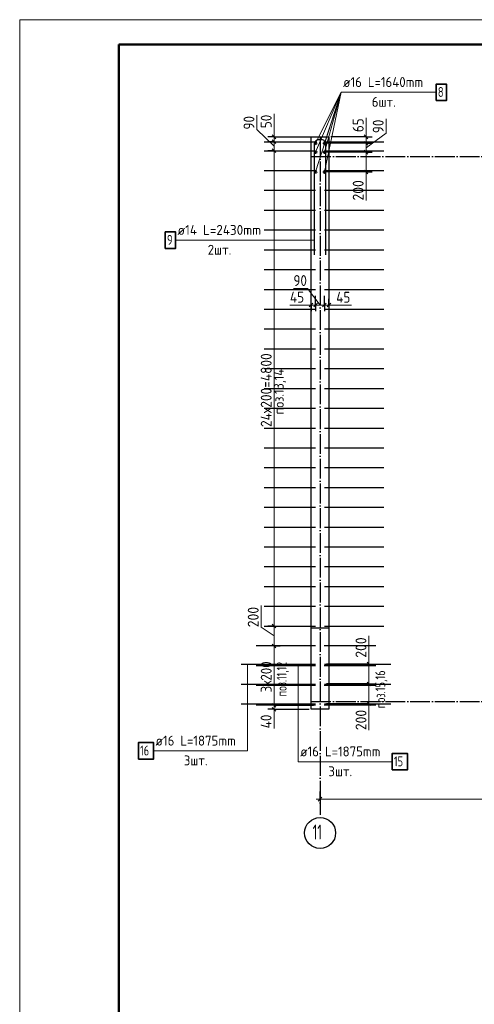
# Model space of a CAD drawing. Header units: millimetres. Extents: x -49773 to 2322955, y -3321 to 58485.
# Tile 380 of 580: x 1450162 to 1459343, y 19384 to 39268. Entities that reach past the tile are written whole.
import ezdxf

# ---------------------------------------------------------------- set-up
doc = ezdxf.new("R2010")
doc.units = ezdxf.units.MM
doc.linetypes.add('______11', pattern=[500, 400, -50, 0, -50])
doc.linetypes.add('______5', pattern=[1100, 800, -100, 100, -100])
for name, color, linetype, lineweight in [('Standard', 7, 'Continuous', 25), ('Арм.стержн. вертикальными 1', 22, 'Continuous', 35), ('Арм.стержн.горизонт. 2', 202, 'Continuous', 35), ('Размерная линия_ общее', 7, 'Continuous', 13), ('Стена_ общее', 7, 'Continuous', 35)]:
    doc.layers.add(name, color=color, linetype=linetype, lineweight=lineweight)
doc.layers.add('Арм.стержн. вертикальными 2', color=7, linetype='Continuous', lineweight=35, true_color=0x006e00)
doc.layers.add('Осевая линия_ общее', color=7, linetype='______5', lineweight=13, true_color=0xa0a0a0)
doc.styles.add('ISOCPEUR', font='txt')

msp = doc.modelspace()

# ---------------------------------------------------------------- linework, layer by layer
at = {"layer": 'Standard', "color": 7, "linetype": 'Continuous', "lineweight": 13, "transparency": 33554687}
msp.add_lwpolyline([(1450162.1, -2732.2), (1509562.1, -2732.2), (1509562.1, 39267.8), (1450162.1, 39267.8), (1450162.1, -2732.2)], close=True, dxfattribs=at)
at = {"layer": 'Standard', "color": 7, "linetype": 'Continuous', "lineweight": 50, "transparency": 33554687}
msp.add_lwpolyline([(1452162.1, 38767.8), (1509062.1, 38767.8), (1509062.1, -2232.2), (1452162.1, -2232.2), (1452162.1, 38767.8)], close=True, dxfattribs=at)
at = {"layer": 'Арм.стержн. вертикальными 1', "color": 4, "linetype": 'Continuous', "lineweight": 25, "transparency": 33554687}
for p, q in [((1455097.4, 36802.3), (1456137.4, 36802.3)), ((1456317.4, 36802.3), (1457517.4, 36802.3)), ((1455097.4, 36622.3), (1456137.4, 36622.3)), ((1456317.4, 36622.3), (1457517.4, 36622.3)), ((1455097.4, 36222.3), (1456137.4, 36222.3)), ((1456317.4, 36222.3), (1457517.4, 36222.3)), ((1455097.4, 35822.3), (1456137.4, 35822.3)), ((1456317.4, 35822.3), (1457517.4, 35822.3)), ((1455097.4, 35422.3), (1456137.4, 35422.3)), ((1456317.4, 35422.3), (1457517.4, 35422.3)), ((1455097.4, 35022.3), (1456137.4, 35022.3)), ((1456317.4, 35022.3), (1457517.4, 35022.3)), ((1455097.4, 34622.3), (1456137.4, 34622.3)), ((1456317.4, 34622.3), (1457517.4, 34622.3)), ((1455097.4, 34222.3), (1456137.4, 34222.3)), ((1456317.4, 34222.3), (1457517.4, 34222.3)), ((1455097.4, 33822.3), (1456137.4, 33822.3)), ((1456317.4, 33822.3), (1457517.4, 33822.3)), ((1455097.4, 33422.3), (1456137.4, 33422.3)), ((1456317.4, 33422.3), (1457517.4, 33422.3)), ((1455097.4, 33022.3), (1456137.4, 33022.3)), ((1456317.4, 33022.3), (1457517.4, 33022.3)), ((1455097.4, 32622.3), (1456137.4, 32622.3)), ((1456317.4, 32622.3), (1457517.4, 32622.3)), ((1455097.4, 32222.3), (1456137.4, 32222.3)), ((1456317.4, 32222.3), (1457517.4, 32222.3)), ((1455097.4, 31822.3), (1456137.4, 31822.3)), ((1456317.4, 31822.3), (1457517.4, 31822.3)), ((1455097.4, 31422.3), (1456137.4, 31422.3)), ((1456317.4, 31422.3), (1457517.4, 31422.3)), ((1455097.4, 31022.3), (1456137.4, 31022.3)), ((1456317.4, 31022.3), (1457517.4, 31022.3)), ((1455097.4, 30622.3), (1456137.4, 30622.3)), ((1456317.4, 30622.3), (1457517.4, 30622.3)), ((1455097.4, 30222.3), (1456137.4, 30222.3)), ((1456317.4, 30222.3), (1457517.4, 30222.3)), ((1455097.4, 29822.3), (1456137.4, 29822.3)), ((1456317.4, 29822.3), (1457517.4, 29822.3)), ((1455097.4, 29422.3), (1456137.4, 29422.3)), ((1456317.4, 29422.3), (1457517.4, 29422.3)), ((1455097.4, 29022.3), (1456137.4, 29022.3)), ((1456317.4, 29022.3), (1457517.4, 29022.3)), ((1455097.4, 28622.3), (1456137.4, 28622.3)), ((1456317.4, 28622.3), (1457517.4, 28622.3)), ((1455097.4, 28222.3), (1456137.4, 28222.3)), ((1456317.4, 28222.3), (1457517.4, 28222.3)), ((1455097.4, 27822.3), (1456137.4, 27822.3)), ((1456317.4, 27822.3), (1457517.4, 27822.3)), ((1455097.4, 27422.3), (1456137.4, 27422.3)), ((1456317.4, 27422.3), (1457517.4, 27422.3)), ((1455097.4, 27022.3), (1456137.4, 27022.3)), ((1456317.4, 27022.3), (1457517.4, 27022.3)), ((1456137.4, 26622.3), (1454937.4, 26622.3)), ((1457352.1, 26622.4), (1456312.1, 26622.4)), ((1456137.4, 26222.3), (1454937.4, 26222.3)), ((1457352.1, 26222.4), (1456312.1, 26222.4)), ((1456137.4, 25822.3), (1454937.4, 25822.3)), ((1457352.1, 25822.4), (1456312.1, 25822.4)), ((1456137.4, 25422.3), (1454937.4, 25422.3)), ((1457352.1, 25422.4), (1456312.1, 25422.4))]:
    msp.add_line(p, q, dxfattribs=at)
at = {"layer": 'Арм.стержн. вертикальными 2', "color": 7, "linetype": 'Continuous', "lineweight": 13, "transparency": 33554687}
for p, q in [((1456652.5, 37801.5), (1456137.4, 36592.3)), ((1456652.5, 37801.5), (1456137.4, 36192.3)), ((1456652.5, 37801.5), (1456137.4, 36772.3)), ((1456652.5, 37801.5), (1456317.4, 36192.3)), ((1456652.5, 37801.5), (1456317.4, 36772.3)), ((1456652.5, 37801.5), (1456317.4, 36592.3)), ((1456652.5, 37801.5), (1458572.5, 37801.5)), ((1454765.6, 24501.6), (1454765.6, 26252.3)), ((1455785.6, 24283.9), (1455785.6, 26252.3)), ((1454765.6, 24501.6), (1454765.6, 25852.3)), ((1455785.6, 24283.9), (1455785.6, 25852.3)), ((1454765.6, 24501.6), (1454765.6, 25452.3)), ((1455785.6, 24283.9), (1455785.6, 25452.3)), ((1452865.6, 24501.6), (1454765.6, 24501.6)), ((1455785.6, 24283.9), (1457685.6, 24283.9))]:
    msp.add_line(p, q, dxfattribs=at)
at = {"layer": 'Арм.стержн. вертикальными 2', "color": 5, "linetype": 'Continuous', "lineweight": 25, "true_color": 0x1c1cff, "transparency": 33554687}
for p, q in [((1454637.4, 26252.3), (1456137.4, 26252.3)), ((1456317.4, 26252.3), (1457657.4, 26252.3)), ((1454637.4, 25852.3), (1456137.4, 25852.3)), ((1456317.4, 25852.3), (1457657.4, 25852.3)), ((1454637.4, 25452.3), (1456137.4, 25452.3)), ((1456317.4, 25452.3), (1457657.4, 25452.3))]:
    msp.add_line(p, q, dxfattribs=at)
at = {"layer": 'Арм.стержн. вертикальными 2', "color": 7, "linetype": 'Continuous', "lineweight": 35, "transparency": 33554687}
for points in [[(1458572.5, 37634.8), (1458779.2, 37634.8), (1458779.2, 37968.1), (1458572.5, 37968.1), (1458572.5, 37634.8)], [(1452559, 24335), (1452865.6, 24335), (1452865.6, 24668.3), (1452559, 24668.3), (1452559, 24335)], [(1457685.6, 24117.2), (1457992.3, 24117.2), (1457992.3, 24450.6), (1457685.6, 24450.6), (1457685.6, 24117.2)]]:
    msp.add_lwpolyline(points, dxfattribs=at)
at = {"layer": 'Арм.стержн. вертикальными 2', "color": 5, "linetype": 'Continuous', "lineweight": 50, "true_color": 0x1c1cff, "transparency": 33554687}
for centre in [(1456137.4, 36772.3), (1456317.4, 36772.3), (1456137.4, 36592.3), (1456317.4, 36592.3), (1456137.4, 36192.3), (1456317.4, 36192.3)]:
    msp.add_circle(centre, 16, dxfattribs=at)
at = {"layer": 'Арм.стержн.горизонт. 2', "color": 7, "linetype": 'Continuous', "lineweight": 13, "transparency": 33554687}
for p, q in [((1453308.9, 34815.6), (1455288.9, 34815.6)), ((1455288.9, 34815.6), (1456117.4, 34815.6)), ((1455288.9, 34815.6), (1456117.4, 34815.6))]:
    msp.add_line(p, q, dxfattribs=at)
at = {"layer": 'Арм.стержн.горизонт. 2', "color": 211, "linetype": 'Continuous', "lineweight": 25, "true_color": 0xff54ff, "transparency": 33554687}
msp.add_lwpolyline([(1456117.4, 34516.3), (1456117.4, 36768), (1456119.5, 36782.8), (1456124.5, 36798.2), (1456132.4, 36812.2), (1456142, 36823.7), (1456153.5, 36833.3), (1456167.6, 36841.2), (1456182.9, 36846.3), (1456197.8, 36848.3), (1456257.1, 36848.3), (1456271.9, 36846.3), (1456287.2, 36841.2), (1456301.3, 36833.3), (1456312.8, 36823.7), (1456322.4, 36812.2), (1456330.3, 36798.2), (1456335.3, 36782.8), (1456337.4, 36768), (1456337.4, 34516.3)], dxfattribs=at)
msp.add_lwpolyline([(1456117.4, 34516.3), (1456117.4, 36768), (1456119.5, 36782.8), (1456124.5, 36798.2), (1456132.4, 36812.2), (1456142, 36823.7), (1456153.5, 36833.3), (1456167.6, 36841.2), (1456182.9, 36846.3), (1456197.8, 36848.3), (1456257.1, 36848.3), (1456271.9, 36846.3), (1456287.2, 36841.2), (1456301.3, 36833.3), (1456312.8, 36823.7), (1456322.4, 36812.2), (1456330.3, 36798.2), (1456335.3, 36782.8), (1456337.4, 36768), (1456337.4, 34516.3)], dxfattribs=at)
at = {"layer": 'Арм.стержн.горизонт. 2', "color": 7, "linetype": 'Continuous', "lineweight": 35, "transparency": 33554687}
msp.add_lwpolyline([(1453102.2, 34649), (1453308.9, 34649), (1453308.9, 34982.3), (1453102.2, 34982.3), (1453102.2, 34649)], dxfattribs=at)
at = {"layer": 'Осевая линия_ общее', "color": 253, "linetype": '______11', "lineweight": -3, "true_color": 0xa0a0a0, "transparency": 33554687}
for p, q in [((1456227.4, 36902.3), (1456227.4, 23208.5)), ((1456047.4, 36502.3), (1474810.4, 36502.3)), ((1456047.4, 25502.3), (1474810.4, 25502.3))]:
    msp.add_line(p, q, dxfattribs=at)
at = {"layer": 'Осевая линия_ общее', "color": 7, "linetype": 'Continuous', "lineweight": 25, "transparency": 33554687}
msp.add_circle((1456228.4, 22844.1), 313.4, dxfattribs=at)
at = {"layer": 'Размерная линия_ общее', "color": 7, "linetype": 'Continuous', "lineweight": 13, "transparency": 33554687}
for p, q in [((1454952, 37050.4), (1454952, 37336.4)), ((1455300, 37078), (1455300, 37364)), ((1457157.5, 36998.1), (1457157.5, 37284.1)), ((1457561.8, 36976.9), (1457561.8, 37262.9)), ((1455299.9, 36712.3), (1454952, 37050.4)), ((1455299.9, 36852.3), (1455300, 37078)), ((1457157.4, 36837.3), (1457157.5, 36998.1)), ((1455299.9, 36902.3), (1455299.9, 36977.3)), ((1455299.9, 36802.3), (1455299.9, 36902.3)), ((1455299.9, 36622.2), (1455299.9, 36802.3)), ((1457157.4, 36902.3), (1457157.4, 36977.3)), ((1457157.4, 36682.3), (1457561.8, 36976.9)), ((1457157.4, 36772.2), (1457157.4, 36902.3)), ((1455299.9, 27022.2), (1455299.9, 36622.2)), ((1457157.4, 36592.3), (1457157.4, 36772.2)), ((1457157.4, 36192.3), (1457157.4, 36592.3)), ((1457157.4, 36392.3), (1457157.8, 36055.8)), ((1457157.4, 36192.3), (1457157.4, 36117.2)), ((1457157.8, 36055.8), (1457157.8, 35615.9)), ((1455976.4, 33840.1), (1455690.4, 33840.1)), ((1456226.9, 33504.2), (1455976.4, 33840.1)), ((1455927.8, 33504.7), (1455619.8, 33504.7)), ((1456092.4, 33504.2), (1455927.8, 33504.7)), ((1456047.4, 33504.2), (1455972.4, 33504.2)), ((1456137.4, 33504.2), (1456047.4, 33504.2)), ((1456316.5, 33504.2), (1456137.4, 33504.2)), ((1456407.4, 33504.2), (1456316.5, 33504.2)), ((1456361.9, 33504.2), (1456553.7, 33502.2)), ((1456407.4, 33504.2), (1456482.4, 33504.2)), ((1456553.7, 33502.2), (1456861.7, 33502.2)), ((1455037.5, 26998.8), (1455037.5, 27438.8)), ((1455299.9, 26822.2), (1455037.5, 26998.8)), ((1455299.9, 26622.2), (1455299.9, 27022.2)), ((1457213.8, 26383.2), (1457213.8, 26823.2)), ((1455299.9, 25422.2), (1455299.9, 26622.2)), ((1457215, 26053.7), (1457213.8, 26383.2)), ((1457215, 26253.7), (1457215, 26328.7)), ((1457215, 25853.7), (1457215, 26253.7)), ((1457215, 25453.7), (1457215, 25853.7)), ((1457215, 25653.7), (1457215.3, 25360.3)), ((1457215, 25453.7), (1457215, 25378.7)), ((1455299.9, 25382.3), (1455298, 25264.9)), ((1455298, 25264.9), (1455298, 24956.9)), ((1455299.9, 25342.3), (1455299.9, 25422.2)), ((1455299.9, 25342.3), (1455299.9, 25267.3)), ((1457215.3, 25360.3), (1457215.3, 24920.3)), ((1456227.4, 23527.1), (1456152.4, 23527.1)), ((1456227.4, 23527.1), (1464067.4, 23527.1))]:
    msp.add_line(p, q, dxfattribs=at)
at = {"layer": 'Размерная линия_ общее', "color": 253, "linetype": 'Continuous', "lineweight": -3, "true_color": 0xa0a0a0, "transparency": 33554687}
for p, q in [((1455299.9, 36902.3), (1455174.9, 36902.3)), ((1455299.9, 36802.3), (1455174.9, 36802.3)), ((1455299.9, 36902.3), (1455424.9, 36902.3)), ((1455299.9, 36902.3), (1456097.4, 36902.3)), ((1455299.9, 36802.3), (1455424.9, 36802.3)), ((1455299.9, 36802.3), (1456097.4, 36802.3)), ((1457157.4, 36902.3), (1457032.4, 36902.3)), ((1457157.4, 36902.3), (1457282.4, 36902.3)), ((1455299.9, 36622.2), (1455174.9, 36622.2)), ((1455299.9, 36622.2), (1455424.9, 36622.2)), ((1455299.9, 36622.2), (1456097.4, 36622.2)), ((1457157.4, 36772.2), (1457032.4, 36772.2)), ((1457157.4, 36592.3), (1457032.4, 36592.3)), ((1457157.4, 36772.2), (1457282.4, 36772.2)), ((1457157.4, 36592.3), (1457282.4, 36592.3)), ((1457157.4, 36192.3), (1457032.4, 36192.3)), ((1457157.4, 36192.3), (1457282.4, 36192.3)), ((1456047.4, 33504.2), (1456047.4, 33629.2)), ((1456137.4, 33504.2), (1456137.4, 33629.2)), ((1456316.5, 33504.2), (1456316.5, 33629.2)), ((1456407.4, 33504.2), (1456407.4, 33629.2)), ((1456047.4, 33504.2), (1456047.4, 33379.2)), ((1456137.4, 33504.2), (1456137.4, 33379.2)), ((1456316.5, 33504.2), (1456316.5, 33379.2)), ((1456407.4, 33504.2), (1456407.4, 33379.2)), ((1455299.9, 27022.2), (1455174.9, 27022.2)), ((1455299.9, 27022.2), (1455424.9, 27022.2)), ((1455299.9, 27022.2), (1456127.1, 27022.2)), ((1455299.9, 26622.2), (1455174.9, 26622.2)), ((1455299.9, 26622.2), (1455424.9, 26622.2)), ((1457215, 26253.7), (1457090, 26253.7)), ((1457215, 26253.7), (1457340, 26253.7)), ((1457215, 25853.7), (1457090, 25853.7)), ((1457215, 25853.7), (1457340, 25853.7)), ((1457215, 25453.7), (1457090, 25453.7)), ((1457215, 25453.7), (1457340, 25453.7)), ((1455299.9, 25422.2), (1455174.9, 25422.2)), ((1455299.9, 25342.3), (1455174.9, 25342.3)), ((1455299.9, 25422.2), (1455424.9, 25422.2)), ((1455299.9, 25342.3), (1455424.9, 25342.3)), ((1456227.4, 23527.1), (1456227.4, 23681.3)), ((1456227.4, 23527.1), (1456227.4, 23652.1)), ((1456227.4, 23527.1), (1456227.4, 23402.1))]:
    msp.add_line(p, q, dxfattribs=at)
at = {"layer": 'Размерная линия_ общее', "color": 7, "linetype": 'Continuous', "lineweight": 25, "transparency": 33554687}
for p, q in [((1455337.4, 36864.8), (1455262.4, 36939.8)), ((1455337.4, 36764.8), (1455262.4, 36839.8)), ((1457194.9, 36864.8), (1457119.9, 36939.8)), ((1457194.9, 36734.7), (1457119.9, 36809.8)), ((1455337.4, 36584.7), (1455262.4, 36659.7)), ((1457194.9, 36554.8), (1457119.9, 36629.8)), ((1457194.9, 36154.8), (1457119.9, 36229.8)), ((1456084.9, 33541.7), (1456009.9, 33466.7)), ((1456174.9, 33541.7), (1456099.9, 33466.7)), ((1456354, 33541.7), (1456279, 33466.7)), ((1456444.9, 33541.7), (1456369.9, 33466.7)), ((1455337.4, 26984.7), (1455262.4, 27059.8)), ((1455337.4, 26584.7), (1455262.4, 26659.8)), ((1457252.5, 26216.2), (1457177.5, 26291.2)), ((1457252.5, 25816.2), (1457177.5, 25891.2)), ((1455337.4, 25384.7), (1455262.4, 25459.8)), ((1457252.5, 25416.2), (1457177.5, 25491.2)), ((1455337.4, 25304.8), (1455262.4, 25379.8)), ((1456189.9, 23489.6), (1456264.9, 23564.6))]:
    msp.add_line(p, q, dxfattribs=at)
at = {"layer": 'Размерная линия_ общее', "color": 253, "linetype": 'Continuous', "lineweight": -3, "true_color": 0xa0a0a0, "transparency": 33554687}
for points in [[(1457157.4, 36902.3), (1457140.5, 36902.3), (1457140.5, 36902.3), (1456447.4, 36902.3)], [(1457157.4, 36772.2), (1457140.5, 36772.2), (1457140.5, 36772.2), (1456357.4, 36772.2)], [(1457157.4, 36592.3), (1457140.5, 36592.3), (1457140.5, 36592.3), (1456357.4, 36592.3)], [(1457157.4, 36192.3), (1457140.6, 36192.3), (1457140.6, 36192.3), (1456357.4, 36192.3)], [(1456137.4, 33504.2), (1456137.4, 33520.2), (1456137.4, 33520.2), (1456137.4, 33669.2), (1456137.4, 33669.2), (1456137.4, 33691.6)], [(1456316.5, 33504.2), (1456316.5, 33519.7), (1456316.5, 33519.7), (1456316.5, 33599.1), (1456316.5, 33599.1), (1456316.5, 33691.6)], [(1456047.4, 33504.2), (1456047.4, 33520.4), (1456047.4, 33520.4), (1456047.4, 33570.6)], [(1456407.4, 33504.2), (1456407.4, 33519.5), (1456407.4, 33519.5), (1456407.4, 33563.5), (1456407.4, 33563.5), (1456407.4, 33570.6)], [(1455299.9, 26622.2), (1455281.5, 26622.2), (1455281.5, 26622.2), (1455281.3, 26622.2), (1455281.3, 26622.2), (1455232.4, 26622.2), (1455232.4, 26622.2), (1455064.4, 26622.2), (1455064.4, 26622.2), (1454986.3, 26622.2)], [(1457215, 26253.7), (1457196.9, 26253.7), (1457196.9, 26253.7), (1456356.4, 26253.7)], [(1457215, 25853.7), (1457197.3, 25853.7), (1457197.3, 25853.7), (1456356.4, 25853.7)], [(1457215, 25453.7), (1457197.7, 25453.7), (1457197.7, 25453.7), (1456356.4, 25453.7)], [(1455299.9, 25422.2), (1456004.7, 25422.2), (1456004.7, 25422.2), (1456097.4, 25422.2)], [(1455299.9, 25342.3), (1455888.5, 25342.3), (1455888.5, 25342.3), (1456007.4, 25342.3)]]:
    msp.add_lwpolyline(points, dxfattribs=at)
at = {"layer": 'Стена_ общее', "color": 7, "linetype": 'Continuous', "lineweight": 25, "transparency": 33554687}
for p, q in [((1456047.4, 26982.3), (1456047.4, 36902.3)), ((1456047.4, 36902.3), (1456407.4, 36902.3)), ((1456407.4, 36902.3), (1456407.4, 26982.3)), ((1456047.4, 25342.3), (1456047.4, 26982.3)), ((1456407.4, 26982.3), (1456047.4, 26982.3)), ((1456407.4, 26982.3), (1456407.4, 25342.3)), ((1456407.4, 25342.3), (1456047.4, 25342.3))]:
    msp.add_line(p, q, dxfattribs=at)

# ---------------------------------------------------------------- texts
at = {"layer": 'Standard', "color": 7, "linetype": 'Continuous', "lineweight": 18, "transparency": 33554687, "char_height": 200, "attachment_point": 7, "rotation": 90, "style": 'ISOCPEUR'}
for s, insert, width in [('\\W0.90;поз.13,14', (1455541.5, 31295.3), 1128.929), ('\\W0.72;поз.11,12', (1455599.2, 25603.1), 887.769), ('\\W0.75;поз.15,16', (1457590.6, 25363.2), 923.924)]:
    msp.add_mtext(s, dxfattribs=dict(at, insert=insert, width=width))
at = {"layer": 'Арм.стержн. вертикальными 2', "color": 7, "linetype": 'Continuous', "lineweight": 25, "transparency": 33554687, "char_height": 200, "attachment_point": 7, "style": 'ISOCPEUR'}
for s, insert, width in [('\\W0.94;ø16 L=1640mm ', (1456692.5, 37908.1), 1933.168), ('\\W0.78;8', (1458605.8, 37708.1), 217.601), ('\\W0.94;6шт. ', (1457272.5, 37508.1), 774.186), ('\\W0.94;ø16 L=1875mm ', (1452905.6, 24608.3), 1913.065), ('\\W0.75;16', (1452592.3, 24408.3), 314.859), ('\\W0.94;ø16 L=1875mm ', (1455825.6, 24390.6), 1913.078), ('\\W0.94;3шт. ', (1453475.6, 24208.3), 774.186), ('\\W0.75;15', (1457718.9, 24190.6), 314.859), ('\\W0.94;3шт. ', (1456395.6, 23990.6), 774.186)]:
    msp.add_mtext(s, dxfattribs=dict(at, insert=insert, width=width))
at = {"layer": 'Арм.стержн.горизонт. 2', "color": 7, "linetype": 'Continuous', "lineweight": 25, "transparency": 33554687, "char_height": 200, "attachment_point": 7, "style": 'ISOCPEUR'}
for s, insert, width in [('\\W0.96;ø14 L=2430mm ', (1453348.9, 34922.3), 1995.177), ('\\W0.78;9', (1453135.5, 34722.3), 217.62), ('\\W0.94;2шт. ', (1453958.9, 34522.3), 774.193)]:
    msp.add_mtext(s, dxfattribs=dict(at, insert=insert, width=width))
at = {"layer": 'Осевая линия_ общее', "color": 7, "linetype": 'Continuous', "lineweight": 25, "transparency": 33554687, "insert": (1456078.4, 22713.6), "char_height": 300, "width": 393.75, "attachment_point": 7, "style": 'ISOCPEUR'}
msp.add_mtext('\\W0.62;11', dxfattribs=at)
at = {"layer": 'Размерная линия_ общее', "color": 7, "linetype": 'Continuous', "lineweight": 25, "transparency": 33554687, "char_height": 220, "attachment_point": 7, "rotation": 90, "style": 'ISOCPEUR'}
for s, insert, width in [('\\W0.87;90', (1454902, 37050.4), 403.924), ('\\W0.87;50', (1455250, 37078), 403.932), ('\\W0.87;65', (1457107.5, 36998.1), 403.932), ('\\W0.87;90', (1457511.8, 36976.9), 403.924), ('\\W0.91;200', (1457107.8, 35615.9), 561.981), ('\\W0.89;24х200=4800', (1455249.9, 31042.3), 1676.311), ('\\W0.91;200', (1454987.6, 26998.8), 561.981), ('\\W0.91;200', (1457163.8, 26383.2), 561.996), ('\\W0.86;3х200', (1455249.9, 25682.3), 793.957), ('\\W0.91;200', (1457165.3, 24920.3), 561.981), ('\\W0.88;40', (1455248, 24956.9), 426.789)]:
    msp.add_mtext(s, dxfattribs=dict(at, insert=insert, width=width))
at = {"layer": 'Размерная линия_ общее', "color": 7, "linetype": 'Continuous', "lineweight": 25, "transparency": 33554687, "char_height": 220, "attachment_point": 7, "style": 'ISOCPEUR'}
for s, insert, width in [('\\W0.87;90', (1455690.4, 33890.1), 403.932), ('\\W0.88;45', (1455619.8, 33554.7), 426.781), ('\\W0.88;45', (1456553.7, 33552.2), 426.781)]:
    msp.add_mtext(s, dxfattribs=dict(at, insert=insert, width=width))

doc.saveas('drawing.dxf')
